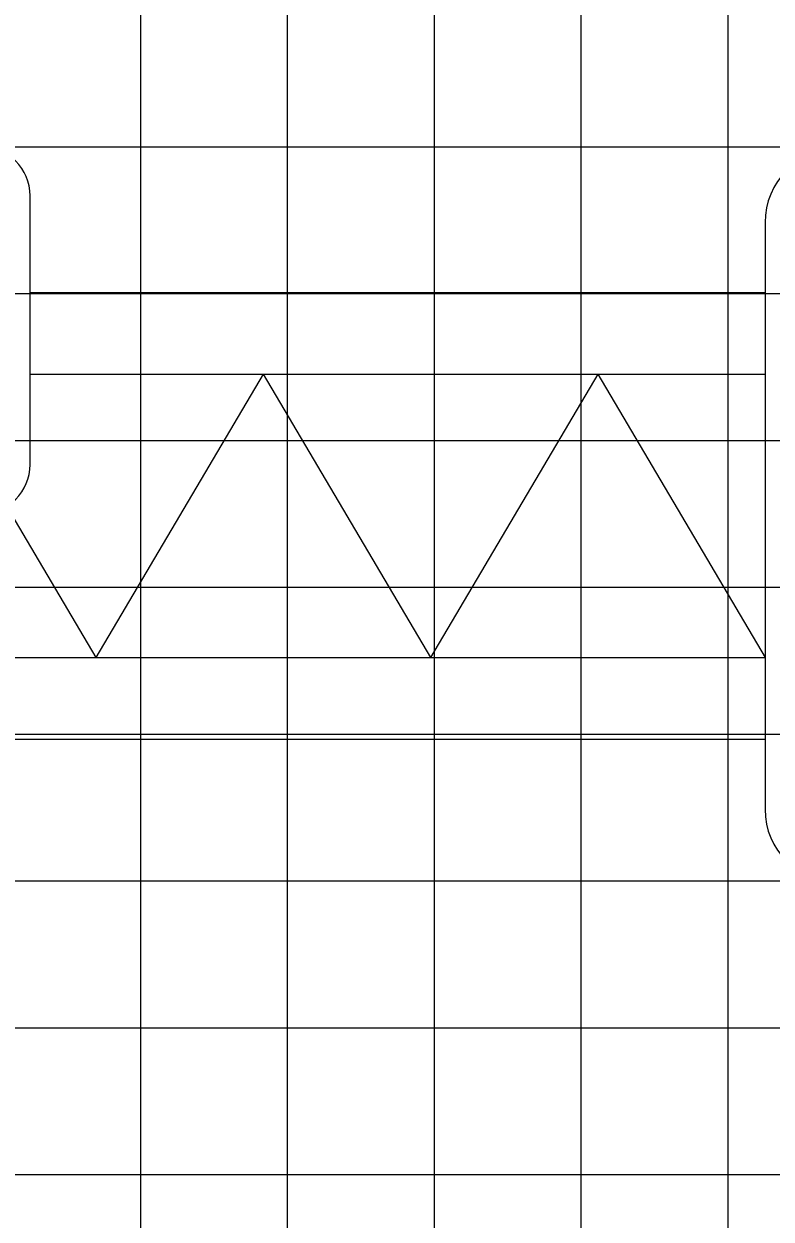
# Model space of a CAD drawing. Extents: x 2193008 to 2198143, y 1236112 to 1237864.
# Drawn here: x 2195627.12 to 2195637.29, y 1237190.5 to 1237206.78 of the extents above; entities that cross this region are included whole.
import ezdxf

# ---------------------------------------------------------------- set-up
doc = ezdxf.new("R2010")
doc.units = 0
for name, color, linetype in [('GSCOLORFILL', 7, 'Continuous'), ('GSDIMS', 7, 'Continuous'), ('M-ROADS', 7, 'Continuous')]:
    doc.layers.add(name, color=color, linetype=linetype)

msp = doc.modelspace()

# ---------------------------------------------------------------- linework, layer by layer
at = {"layer": 'GSCOLORFILL'}
for p, q in [((2195627.199, 1237200.777), (2195627.199, 1237204.44)), ((2195637.211, 1237204.074), (2195637.211, 1237196.082))]:
    msp.add_line(p, q, dxfattribs=at)
for centre, radius, start, end in [((2195626.533, 1237204.44), 0.666, 0, 90), ((2195638.21, 1237204.074), 0.999, 90, 180), ((2195626.533, 1237200.777), 0.666, 270, 0), ((2195638.21, 1237196.082), 0.999, 180, 270)]:
    msp.add_arc(centre, radius, start, end, dxfattribs=at)
at = {"layer": 'GSDIMS'}
for p, q in [((2195627.199, 1237203.12), (2195637.211, 1237203.12)), ((2195627.199, 1237202.009), (2195637.211, 1237202.009)), ((2195630.375, 1237202.009), (2195628.096, 1237198.147)), ((2195630.375, 1237202.009), (2195632.654, 1237198.147)), ((2195634.932, 1237202.009), (2195632.654, 1237198.147)), ((2195634.932, 1237202.009), (2195637.211, 1237198.147)), ((2195626.88, 1237200.209), (2195628.096, 1237198.147)), ((2195625.455, 1237198.147), (2195637.211, 1237198.147)), ((2195625.455, 1237197.036), (2195637.211, 1237197.036))]:
    msp.add_line(p, q, dxfattribs=at)
at = {"layer": 'M-ROADS'}
for p, q in [((2195628.707, 1237163.106), (2195628.707, 1237223.106)), ((2195630.707, 1237163.106), (2195630.707, 1237223.106)), ((2195632.707, 1237163.106), (2195632.707, 1237223.106)), ((2195634.707, 1237163.106), (2195634.707, 1237223.106)), ((2195636.707, 1237163.106), (2195636.707, 1237223.106)), ((2195584.707, 1237205.106), (2195714.707, 1237205.106)), ((2195584.707, 1237203.106), (2195714.707, 1237203.106)), ((2195584.707, 1237201.106), (2195714.707, 1237201.106)), ((2195584.707, 1237199.106), (2195714.707, 1237199.106)), ((2195584.707, 1237197.106), (2195714.707, 1237197.106)), ((2195584.707, 1237195.106), (2195714.707, 1237195.106)), ((2195584.707, 1237193.106), (2195714.707, 1237193.106)), ((2195584.707, 1237191.106), (2195714.707, 1237191.106))]:
    msp.add_line(p, q, dxfattribs=at)

doc.saveas('drawing.dxf')
